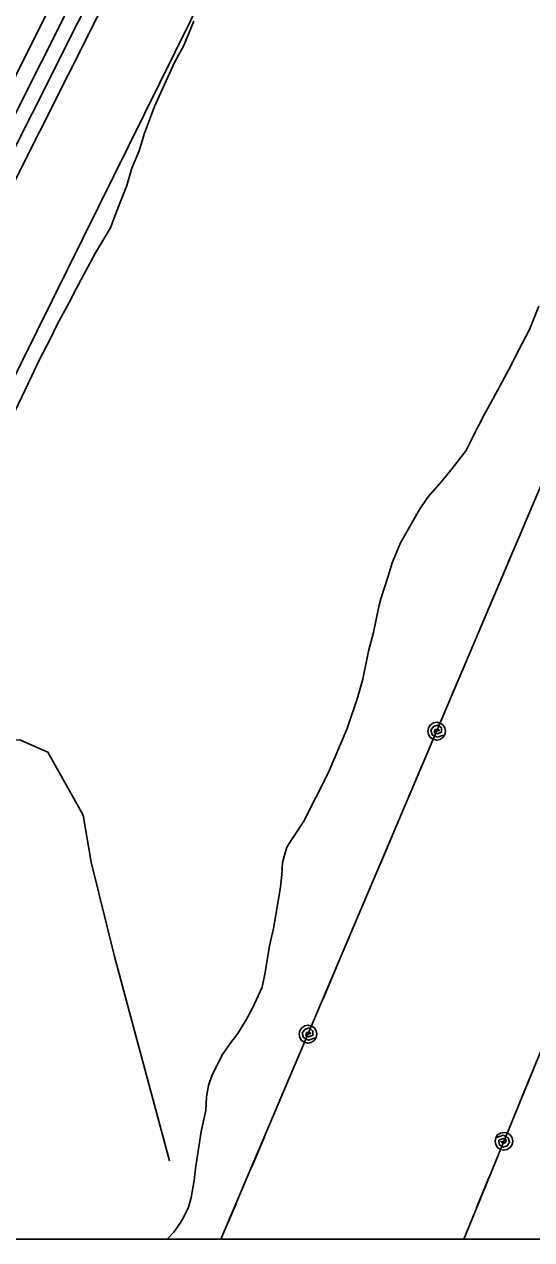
# Model space of a CAD drawing. Extents: x 3245246 to 3283090, y 806824 to 832173.
# Drawn here: x 3279375 to 3279890, y 812200 to 813433 of the extents above; entities that cross this region are included whole.
import ezdxf

# ---------------------------------------------------------------- set-up
doc = ezdxf.new("R2010")
doc.units = 0
for name, color, linetype in [('V-GRID-FRAM', 7, 'Continuous'), ('V-ROAD-CNTR', 7, 'Continuous'), ('V-SITE-VEGE', 7, 'Continuous'), ('V-TOPO-SHOR', 7, 'Continuous'), ('V-UTIL-LINE', 7, 'Continuous')]:
    doc.layers.add(name, color=color, linetype=linetype)

msp = doc.modelspace()

# ---------------------------------------------------------------- linework, layer by layer
at = {"layer": 'V-GRID-FRAM'}
msp.add_lwpolyline([(3249428.8, 830400), (3280833.3, 830386.3), (3280833.3, 812199.6), (3249412.9, 812213.3), (3249428.8, 830400)], dxfattribs=at)
at = {"layer": 'V-ROAD-CNTR'}
for points in [[(3279838.7, 814333.2), (3279753.4, 814111.9), (3279508, 813624.2), (3279277.9, 813166.5), (3279087.4, 812799.9), (3278986.8, 812592.4), (3278886.5, 812383.1), (3278814.5, 812253.2), (3278788.7, 812211)], [(3279852.7, 814327.8), (3279767.1, 814105.8), (3279521.4, 813617.5), (3279291.2, 813159.6), (3279100.8, 812793.2), (3279000.3, 812585.9), (3278899.8, 812376.3), (3278827.4, 812245.6), (3278801.5, 812203.1)], [(3279866.7, 814322.4), (3279780.8, 814099.7), (3279534.8, 813610.7), (3279304.6, 813152.8), (3279114.2, 812786.5), (3279091, 812738.6)]]:
    msp.add_lwpolyline(points, dxfattribs=at)
at = {"layer": 'V-SITE-VEGE'}
for p, q in [((3279537.2, 813411.4), (3279547.5, 813436.1)), ((3279528.2, 813394.8), (3279537.2, 813411.4)), ((3279515.6, 813367.2), (3279528.2, 813394.8)), ((3279507.7, 813349.4), (3279515.6, 813367.2)), ((3279497.4, 813322.4), (3279507.7, 813349.4)), ((3279491.8, 813304.5), (3279497.4, 813322.4)), ((3279484.6, 813286.7), (3279491.8, 813304.5)), ((3279479.6, 813269.4), (3279484.6, 813286.7)), ((3279469.3, 813243.6), (3279479.6, 813269.4)), ((3279462.7, 813226.3), (3279469.3, 813243.6)), ((3279447.7, 813201.1), (3279462.7, 813226.3)), ((3279428, 813164.4), (3279447.7, 813201.1)), ((3279420.8, 813150.6), (3279428, 813164.4)), ((3279408.8, 813128.3), (3279420.8, 813150.6)), ((3279897.8, 813146.7), (3279888.1, 813123.1)), ((3279401.6, 813113.3), (3279408.8, 813128.3)), ((3279888.1, 813123.1), (3279877.3, 813102.5)), ((3279390.2, 813091.5), (3279401.6, 813113.3)), ((3279877.3, 813102.5), (3279867.1, 813082.4)), ((3279383, 813076), (3279390.2, 813091.5)), ((3279867.1, 813082.4), (3279851.5, 813053.2)), ((3279362.5, 813033), (3279383, 813076)), ((3279851.5, 813053.2), (3279842.6, 813037.1)), ((3279842.6, 813037.1), (3279830.6, 813014.2)), ((3279830.6, 813014.2), (3279823.9, 813000.4)), ((3279823.9, 813000.4), (3279809.7, 812982.1)), ((3279809.7, 812982.1), (3279799.7, 812969.6)), ((3279799.7, 812969.6), (3279784.9, 812953)), ((3279784.9, 812953), (3279776.6, 812940.4)), ((3279776.6, 812940.4), (3279757.4, 812906.6)), ((3279757.4, 812906.6), (3279748.9, 812886.5)), ((3279748.9, 812886.5), (3279744.6, 812872.7)), ((3279744.6, 812872.7), (3279737.3, 812849.7)), ((3279737.3, 812849.7), (3279735.4, 812842.2)), ((3279735.4, 812842.2), (3279729.7, 812815.6)), ((3279729.7, 812815.6), (3279724.8, 812796.6)), ((3279724.8, 812796.6), (3279719, 812768.4)), ((3279719, 812768.4), (3279713.5, 812749.3)), ((3279713.5, 812749.3), (3279703.1, 812718.3)), ((3279703.1, 812718.3), (3279683.7, 812672.9)), ((3279683.7, 812672.9), (3279659.1, 812624.1)), ((3279659.1, 812624.1), (3279647.8, 812607.5)), ((3279641.9, 812597.8), (3279637.5, 812582.2)), ((3279647.8, 812607.5), (3279641.9, 812597.8)), ((3279637.5, 812582.2), (3279636.7, 812570.1)), ((3279636.7, 812570.1), (3279635.3, 812557.4)), ((3279635.3, 812557.4), (3279628.2, 812515.2)), ((3279628.2, 812515.2), (3279624.4, 812497.9)), ((3279624.4, 812497.9), (3279619.9, 812470.8)), ((3279619.9, 812470.8), (3279616.7, 812455.8)), ((3279616.7, 812455.8), (3279607.1, 812434.5)), ((3279607.1, 812434.5), (3279600.5, 812422.5)), ((3279600.5, 812422.5), (3279592.1, 812408.8)), ((3279585, 812399.6), (3279576.7, 812387.6)), ((3279592.1, 812408.8), (3279585, 812399.6)), ((3279576.7, 812387.6), (3279571.9, 812378.4)), ((3279571.9, 812378.4), (3279565.9, 812365.8)), ((3279565.9, 812365.8), (3279562.3, 812356)), ((3279562.3, 812356), (3279560.3, 812344.5)), ((3279560.3, 812344.5), (3279559.5, 812330.6)), ((3279559.5, 812330.6), (3279555, 812309.3)), ((3279555, 812309.3), (3279552.5, 812293.7)), ((3279552.5, 812293.7), (3279549.2, 812271.7)), ((3279549.2, 812271.7), (3279547.8, 812259.6)), ((3279547.8, 812259.6), (3279544.6, 812242.3)), ((3279544.6, 812242.3), (3279542.1, 812232.5)), ((3279542.1, 812232.5), (3279537.3, 812222.7)), ((3279533.7, 812216.4), (3279527.2, 812207.3)), ((3279537.3, 812222.7), (3279533.7, 812216.4)), ((3279527.2, 812207.3), (3279520.3, 812200.1)), ((3279520.3, 812200.1), (3279170.3, 812200.3))]:
    msp.add_line(p, q, dxfattribs=at)
at = {"layer": 'V-TOPO-SHOR'}
for points in [[(3279575.1, 813499.7), (3279247.8, 812837.9), (3279243.8, 812778.1), (3279263.7, 812754.2), (3279311.5, 812710.3), (3279371.4, 812706.3), (3279399.3, 812694.3), (3279435.1, 812630.5), (3279443.1, 812582.6), (3279467, 812486.9), (3279522.7, 812279.5)], [(3279400.2, 813447.9), (3279375.4, 813398.7), (3279350.7, 813348.5), (3279317.4, 813278.2), (3279284.9, 813217.2), (3279272.5, 813191.1), (3279253.2, 813151.2), (3279223.2, 813092.2), (3279211.3, 813072.2), (3279201.4, 813054.4), (3279189.5, 813031.5)]]:
    msp.add_lwpolyline(points, dxfattribs=at)
at = {"layer": 'V-UTIL-LINE'}
for points in [[(3279575, 812200.1), (3279982.6, 813159.8), (3280375.6, 814127.6), (3280686.9, 814866.1), (3280833.3, 815224.7)], [(3279821.4, 812200), (3280009.4, 812658.3), (3280356.6, 813493.7), (3280695.7, 814318.5), (3280833.3, 814655.3)], [(3279880.3, 812919), (3279867, 812887.7)], [(3279851.4, 812850.9), (3279838.1, 812819.6)], [(3279822.5, 812782.8), (3279809.2, 812751.5)], [(3279793.9, 812715.6), (3279796.7, 812716.1), (3279795.1, 812717.7), (3279792.4, 812717.1), (3279791.5, 812714.3), (3279794.6, 812712.8), (3279799, 812714.5), (3279798.9, 812718.8), (3279795.1, 812721.8), (3279790.7, 812720.3), (3279788.1, 812716.6), (3279789.5, 812712), (3279794.4, 812709.6), (3279802.2, 812712), (3279802.9, 812715.5), (3279802.3, 812718.9), (3279800.3, 812721.9), (3279797.4, 812723.8), (3279794, 812724.6), (3279790.6, 812723.9), (3279787.6, 812722), (3279785.6, 812719.1), (3279784.9, 812715.6), (3279785.6, 812712.2), (3279787.5, 812709.3), (3279790.4, 812707.3), (3279793.8, 812706.6), (3279797.3, 812707.2), (3279800.2, 812709.1), (3279802.2, 812712)], [(3279778.7, 812679.7), (3279765.4, 812648.4)], [(3279749.8, 812611.6), (3279736.5, 812580.3)], [(3279720.8, 812543.4), (3279707.5, 812512.2)], [(3279691.9, 812475.3), (3279678.6, 812444)], [(3279663.4, 812408.1), (3279666.2, 812408.7), (3279664.5, 812410.3), (3279661.8, 812409.7), (3279661, 812406.9), (3279664, 812405.4), (3279668.4, 812407.1), (3279668.3, 812411.3), (3279664.5, 812414.4), (3279660.2, 812412.9), (3279657.6, 812409.2), (3279658.9, 812404.6), (3279663.9, 812402.1), (3279671.6, 812404.6), (3279672.4, 812408.1), (3279671.7, 812411.5), (3279669.8, 812414.5), (3279666.9, 812416.4), (3279663.4, 812417.1), (3279660, 812416.5), (3279657.1, 812414.6), (3279655.1, 812411.7), (3279654.4, 812408.2), (3279655, 812404.8), (3279656.9, 812401.8), (3279659.8, 812399.9), (3279663.3, 812399.1), (3279666.7, 812399.8), (3279669.7, 812401.7), (3279671.6, 812404.6)], [(3279648.1, 812372.3), (3279634.8, 812341)], [(3279877, 812335.6), (3279889.9, 812367.1)], [(3279619.2, 812304.1), (3279605.9, 812272.8)], [(3279862.2, 812299.5), (3279859.4, 812298.9), (3279861.1, 812297.3), (3279863.8, 812298), (3279864.6, 812300.8), (3279861.5, 812302.2), (3279857.1, 812300.5), (3279857.3, 812296.3), (3279861.1, 812293.3), (3279865.5, 812294.9), (3279868, 812298.5), (3279866.6, 812303.1), (3279861.6, 812305.5), (3279853.9, 812302.9), (3279853.2, 812299.5), (3279853.9, 812296.1), (3279855.9, 812293.1), (3279858.8, 812291.2), (3279862.2, 812290.5), (3279865.7, 812291.2), (3279868.6, 812293.2), (3279870.5, 812296.1), (3279871.2, 812299.6), (3279870.5, 812303), (3279868.5, 812305.9), (3279865.6, 812307.9), (3279862.2, 812308.5), (3279858.7, 812307.8), (3279855.8, 812305.9), (3279853.9, 812302.9)], [(3279834.5, 812232), (3279847.4, 812263.5)], [(3279590.3, 812236), (3279577, 812204.7)]]:
    msp.add_lwpolyline(points, dxfattribs=at)

doc.saveas('drawing.dxf')
